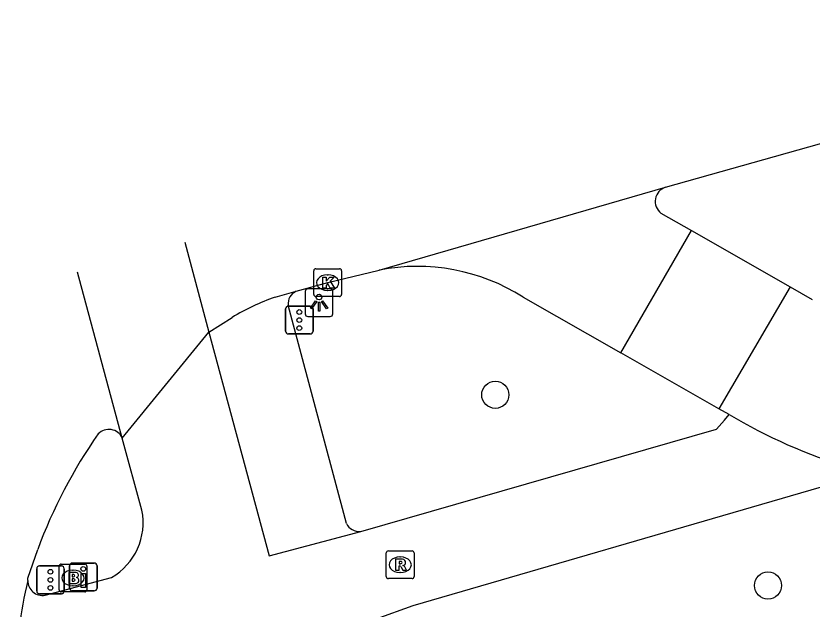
# Model space of a CAD drawing. Extents: x 159689 to 160786, y 387323 to 388339.
# Drawn here: x 159692.84 to 159721.53, y 388164.81 to 388186.16 of the extents above; entities that cross this region are included whole.
import ezdxf

# ---------------------------------------------------------------- set-up
doc = ezdxf.new("R2010")
doc.units = 0
for name, color, linetype in [('IMGEO_Boom', 7, 'Continuous'), ('IMGEO_Brandkraan', 7, 'Continuous'), ('IMGEO_Drukknoppaal', 7, 'Continuous'), ('IMGEO_Fietspad_gesloten', 7, 'Continuous'), ('IMGEO_Kolk', 7, 'Continuous'), ('IMGEO_Lichtpunt', 7, 'Continuous'), ('IMGEO_Rijbaan_lokaal_open', 7, 'Continuous'), ('IMGEO_Rijbaan_regionaal_gesloten', 7, 'Continuous'), ('IMGEO_Rioolput', 7, 'Continuous'), ('IMGEO_Verkeersregelinstallatiepaal', 7, 'Continuous'), ('IMGEO_Voetpad_open', 7, 'Continuous')]:
    doc.layers.add(name, color=color, linetype=linetype)

msp = doc.modelspace()

# ---------------------------------------------------------------- linework, layer by layer
at = {"layer": 'IMGEO_Boom'}
for centre in [(159710.113, 388172.524), (159719.938, 388165.66)]:
    msp.add_circle(centre, 0.489, dxfattribs=at)
at = {"layer": 'IMGEO_Brandkraan'}
for p, q in [((159694.397, 388165.505), (159694.397, 388166.357)), ((159694.472, 388166.431), (159695.324, 388166.431)), ((159694.885, 388166.211), (159694.91, 388166.211)), ((159695.398, 388166.357), (159695.398, 388165.505)), ((159694.908, 388165.651), (159694.883, 388165.651)), ((159695.324, 388165.431), (159694.472, 388165.431))]:
    msp.add_line(p, q, dxfattribs=at)
for points in [[(159694.397, 388165.505), (159694.397, 388166.357)], [(159694.472, 388166.431), (159695.324, 388166.431)], [(159695.398, 388166.357), (159695.398, 388165.505)], [(159694.745, 388166.131), (159694.745, 388165.731), (159694.958, 388165.731)], [(159694.976, 388166.131), (159694.745, 388166.131)], [(159694.924, 388166.05), (159694.87, 388166.05), (159694.87, 388165.974)], [(159694.87, 388165.974), (159694.923, 388165.974)], [(159694.932, 388165.898), (159694.87, 388165.898), (159694.87, 388165.817)], [(159694.87, 388165.817), (159694.932, 388165.817)], [(159695.324, 388165.431), (159694.472, 388165.431)]]:
    msp.add_lwpolyline(points, dxfattribs=at)
for centre, radius, start, end in [((159694.474, 388166.355), 0.0765, 91.552, 178.448), ((159694.474, 388166.355), 0.0765, 91.552, 178.448), ((159695.322, 388166.355), 0.0765, 1.552, 88.448), ((159695.322, 388166.355), 0.0765, 1.552, 88.448), ((159694.925, 388166.012), 0.0379, 267.8285, 90.9355), ((159694.933, 388165.857), 0.0404, 269.8759, 90.5077), ((159694.98, 388165.986), 0.145, 59.4692, 91.5367), ((159695.005, 388166.033), 0.0922, 285.5137, 58.1501), ((159695.01, 388165.841), 0.105, 301.3115, 78.989), ((159694.964, 388165.982), 0.251, 268.6676, 293.5347), ((159694.474, 388165.507), 0.0765, 181.552, 268.448), ((159694.474, 388165.507), 0.0765, 181.552, 268.448), ((159695.322, 388165.507), 0.0765, 271.552, 358.448), ((159695.322, 388165.507), 0.0765, 271.552, 358.448)]:
    msp.add_arc(centre, radius, start, end, dxfattribs=at)
for centre, major_axis, ratio, start_param, end_param in [((159694.884, 388165.931), (-0.387, 0.002), 0.722429, 4.712389, 7.853982), ((159694.909, 388165.931), (-0.39, 0.002), 0.717154, 1.570796, 4.712389)]:
    msp.add_ellipse(centre, major_axis=major_axis, ratio=ratio, start_param=start_param, end_param=end_param, dxfattribs=at)
at = {"layer": 'IMGEO_Drukknoppaal'}
for p, q in [((159694.874, 388166.468), (159695.664, 388166.468)), ((159695.664, 388166.468), (159694.874, 388166.468)), ((159694.774, 388165.568), (159694.774, 388166.368)), ((159694.774, 388166.368), (159694.774, 388165.568)), ((159695.764, 388166.368), (159695.764, 388165.568)), ((159695.764, 388165.568), (159695.764, 388166.368)), ((159695.664, 388165.468), (159694.874, 388165.468)), ((159694.874, 388165.468), (159695.664, 388165.468))]:
    msp.add_line(p, q, dxfattribs=at)
msp.add_lwpolyline([(159695.344, 388166.093), (159695.344, 388165.593), (159695.194, 388165.593), (159695.194, 388166.093), (159695.344, 388166.093)], dxfattribs=at)
msp.add_circle((159695.269, 388166.258), 0.085, dxfattribs=at)
for centre, start, end in [((159694.874, 388166.368), 90, 180), ((159694.874, 388166.368), 90, 180), ((159695.664, 388166.368), 0, 90), ((159695.664, 388166.368), 360, 90), ((159694.874, 388165.568), 180, 270), ((159694.874, 388165.568), 180, 270), ((159695.664, 388165.568), 270, 0), ((159695.664, 388165.568), 270, 0)]:
    msp.add_arc(centre, 0.1, start, end, dxfattribs=at)
at = {"layer": 'IMGEO_Fietspad_gesloten'}
for points in [[(159696.673, 388170.966), (159699.793, 388174.782)], [(159699.793, 388174.782), (159701.968, 388166.728), (159705.264, 388167.602)], [(159705.264, 388167.602), (159718.082, 388171.29), (159718.365, 388171.613), (159718.537, 388171.809)], [(159697.382, 388168.369), (159696.673, 388170.966)], [(159723.633, 388169.719), (159721.106, 388168.977), (159707.145, 388164.927), (159705.804, 388164.452)], [(159693.892, 388165.311), (159696.292, 388165.946)]]:
    msp.add_lwpolyline(points, dxfattribs=at)
for centre, radius, start, end in [((159695.136, 388167.923), 2.29, 300.3156, 11.2427), ((159693.795, 388165.829), 0.526, 179.4086, 280.5654)]:
    msp.add_arc(centre, radius, start, end, dxfattribs=at)
at = {"layer": 'IMGEO_Kolk'}
for p, q in [((159703.574, 388176.135), (159703.574, 388176.987)), ((159703.649, 388177.061), (159704.501, 388177.061)), ((159704.062, 388176.841), (159704.087, 388176.841)), ((159704.575, 388176.987), (159704.575, 388176.135)), ((159704.085, 388176.281), (159704.06, 388176.281)), ((159704.501, 388176.061), (159703.649, 388176.061))]:
    msp.add_line(p, q, dxfattribs=at)
for points in [[(159703.574, 388176.135), (159703.574, 388176.987)], [(159703.649, 388177.061), (159704.501, 388177.061)], [(159704.575, 388176.987), (159704.575, 388176.135)], [(159703.895, 388176.761), (159704.018, 388176.761), (159704.018, 388176.61), (159704.148, 388176.761), (159704.312, 388176.761), (159704.166, 388176.61), (159704.319, 388176.361), (159704.167, 388176.361), (159704.082, 388176.525), (159704.018, 388176.458), (159704.018, 388176.361), (159703.895, 388176.361), (159703.895, 388176.761)], [(159704.501, 388176.061), (159703.649, 388176.061)]]:
    msp.add_lwpolyline(points, dxfattribs=at)
for centre, start, end in [((159703.651, 388176.985), 91.552, 178.448), ((159703.651, 388176.985), 91.552, 178.448), ((159704.499, 388176.985), 1.552, 88.448), ((159704.499, 388176.985), 1.552, 88.448), ((159703.651, 388176.137), 181.552, 268.448), ((159703.651, 388176.137), 181.552, 268.448), ((159704.499, 388176.137), 271.552, 358.448), ((159704.499, 388176.137), 271.552, 358.448)]:
    msp.add_arc(centre, 0.0765, start, end, dxfattribs=at)
for centre, major_axis, ratio, start_param, end_param in [((159704.061, 388176.561), (-0.387, 0.002), 0.722429, 4.712389, 7.853982), ((159704.086, 388176.561), (-0.39, 0.002), 0.717154, 1.570796, 4.712389)]:
    msp.add_ellipse(centre, major_axis=major_axis, ratio=ratio, start_param=start_param, end_param=end_param, dxfattribs=at)
at = {"layer": 'IMGEO_Lichtpunt'}
for p, q in [((159703.265, 388176.243), (159703.265, 388175.436)), ((159703.265, 388176.243), (159703.265, 388175.436)), ((159704.167, 388176.338), (159703.359, 388176.338)), ((159704.167, 388176.338), (159703.359, 388176.338)), ((159704.261, 388175.436), (159704.261, 388176.243)), ((159704.261, 388175.436), (159704.261, 388176.243)), ((159703.359, 388175.342), (159704.167, 388175.342)), ((159703.359, 388175.342), (159704.167, 388175.342))]:
    msp.add_line(p, q, dxfattribs=at)
for points in [[(159703.639, 388175.907), (159703.678, 388175.879), (159703.49, 388175.617), (159703.452, 388175.644), (159703.639, 388175.907)], [(159703.741, 388175.859), (159703.788, 388175.859), (159703.788, 388175.537), (159703.741, 388175.537), (159703.741, 388175.859)], [(159703.851, 388175.879), (159703.889, 388175.906), (159704.076, 388175.644), (159704.037, 388175.616), (159703.851, 388175.879)]]:
    msp.add_lwpolyline(points, dxfattribs=at)
msp.add_circle((159703.764, 388176.041), 0.0994, dxfattribs=at)
for centre, start, end in [((159703.359, 388176.243), 90, 180), ((159703.359, 388176.243), 90, 180), ((159704.167, 388176.243), 0, 90), ((159704.167, 388176.243), 0, 90), ((159703.359, 388175.436), 180, 270), ((159703.359, 388175.436), 180, 270), ((159704.167, 388175.436), 270, 0), ((159704.167, 388175.436), 270, 360)]:
    msp.add_arc(centre, 0.0946, start, end, dxfattribs=at)
at = {"layer": 'IMGEO_Rijbaan_lokaal_open'}
for points in [[(159716.082, 388179.064), (159717.182, 388178.435)], [(159714.632, 388174.036), (159717.182, 388178.435)], [(159717.182, 388178.435), (159720.732, 388176.405)], [(159720.732, 388176.405), (159718.169, 388172.019)], [(159720.732, 388176.405), (159721.526, 388175.951)], [(159711.114, 388176.042), (159714.632, 388174.036)], [(159718.169, 388172.019), (159714.632, 388174.036)], [(159718.537, 388171.809), (159718.169, 388172.019)], [(159718.537, 388171.809), (159719.04, 388171.522)]]:
    msp.add_lwpolyline(points, dxfattribs=at)
for centre, radius, start, end in [((159716.407, 388179.485), 0.532, 107.479, 232.3784), ((159707.308, 388170.029), 7.116, 57.6692, 101.1849), ((159728.298, 388188.153), 19.034, 240.8968, 255.2634)]:
    msp.add_arc(centre, radius, start, end, dxfattribs=at)
at = {"layer": 'IMGEO_Rijbaan_regionaal_gesloten'}
for points in [[(159716.247, 388179.993), (159919.6, 388237.172)], [(159705.928, 388177.01), (159716.247, 388179.993)], [(159698.928, 388178.017), (159699.793, 388174.782)], [(159696.673, 388170.966), (159695.066, 388176.939)], [(159702.945, 388176.248), (159704.075, 388176.561), (159705.928, 388177.01)], [(159702.179, 388176.035), (159702.945, 388176.248)], [(159699.793, 388174.782), (159700.631, 388175.311)], [(159693.269, 388165.834), (159693.278, 388165.922), (159693.629, 388166.952)]]:
    msp.add_lwpolyline(points, dxfattribs=at)
for centre, radius, start, end in [((159704.923, 388168.152), 8.347, 109.1897, 120.9413), ((159710.463, 388160.793), 17.925, 144.8404, 159.9027), ((159696.19, 388170.748), 0.53, 24.2937, 136.1592), ((159708.554, 388162.193), 15.712, 166.5996, 179.1379)]:
    msp.add_arc(centre, radius, start, end, dxfattribs=at)
at = {"layer": 'IMGEO_Rioolput'}
for p, q in [((159706.187, 388165.98), (159706.187, 388166.832)), ((159706.262, 388166.906), (159707.114, 388166.906)), ((159707.188, 388166.832), (159707.188, 388165.98)), ((159706.675, 388166.686), (159706.7, 388166.686)), ((159707.114, 388165.906), (159706.262, 388165.906)), ((159706.698, 388166.126), (159706.673, 388166.126))]:
    msp.add_line(p, q, dxfattribs=at)
for points in [[(159706.187, 388165.98), (159706.187, 388166.832)], [(159706.262, 388166.906), (159707.114, 388166.906)], [(159707.188, 388166.832), (159707.188, 388165.98)], [(159706.776, 388166.604), (159706.524, 388166.606), (159706.524, 388166.206)], [(159706.702, 388166.525), (159706.648, 388166.525), (159706.648, 388166.444)], [(159706.524, 388166.206), (159706.648, 388166.206), (159706.648, 388166.368), (159706.659, 388166.368)], [(159706.648, 388166.444), (159706.7, 388166.444)], [(159706.706, 388166.339), (159706.777, 388166.206), (159706.917, 388166.206), (159706.852, 388166.332)], [(159707.114, 388165.906), (159706.262, 388165.906)]]:
    msp.add_lwpolyline(points, dxfattribs=at)
for centre, radius, start, end in [((159706.264, 388166.83), 0.0765, 91.552, 178.448), ((159706.264, 388166.83), 0.0765, 91.552, 178.448), ((159707.112, 388166.83), 0.0765, 1.552, 88.448), ((159707.112, 388166.83), 0.0765, 1.552, 88.448), ((159706.708, 388166.429), 0.0964, 77.0061, 93.1865), ((159706.722, 388166.486), 0.0378, 276.6634, 79.6772), ((159706.775, 388166.494), 0.109, 350.3612, 89.416), ((159706.773, 388166.494), 0.112, 277.5842, 350.9817), ((159706.658, 388166.315), 0.0533, 26.0293, 88.6989), ((159706.684, 388166.633), 0.19, 274.7715, 282.9687), ((159706.757, 388166.279), 0.108, 29.5134, 73.7905), ((159706.264, 388165.982), 0.0765, 181.552, 268.448), ((159706.264, 388165.982), 0.0765, 181.552, 268.448), ((159707.112, 388165.982), 0.0765, 271.552, 358.448), ((159707.112, 388165.982), 0.0765, 271.552, 358.448)]:
    msp.add_arc(centre, radius, start, end, dxfattribs=at)
for centre, major_axis, ratio, start_param, end_param in [((159706.674, 388166.406), (-0.387, 0.002), 0.722429, 4.712389, 7.853982), ((159706.699, 388166.406), (-0.39, 0.002), 0.717154, 1.570796, 4.712389)]:
    msp.add_ellipse(centre, major_axis=major_axis, ratio=ratio, start_param=start_param, end_param=end_param, dxfattribs=at)
at = {"layer": 'IMGEO_Verkeersregelinstallatiepaal'}
for p, q in [((159702.658, 388175.713), (159703.448, 388175.713)), ((159703.448, 388175.713), (159702.658, 388175.713)), ((159702.558, 388174.813), (159702.558, 388175.613)), ((159702.558, 388175.613), (159702.558, 388174.813)), ((159703.548, 388175.613), (159703.548, 388174.813)), ((159703.548, 388174.813), (159703.548, 388175.613)), ((159703.448, 388174.713), (159702.658, 388174.713)), ((159702.658, 388174.713), (159703.448, 388174.713)), ((159693.591, 388165.463), (159693.591, 388166.263)), ((159693.591, 388166.263), (159693.591, 388165.463)), ((159693.691, 388166.363), (159694.481, 388166.363)), ((159694.481, 388166.363), (159693.691, 388166.363)), ((159694.581, 388166.263), (159694.581, 388165.463)), ((159694.581, 388165.463), (159694.581, 388166.263)), ((159694.481, 388165.363), (159693.691, 388165.363)), ((159693.691, 388165.363), (159694.481, 388165.363))]:
    msp.add_line(p, q, dxfattribs=at)
for centre in [(159703.053, 388175.503), (159703.053, 388175.213), (159703.053, 388174.923), (159694.086, 388166.153), (159694.086, 388165.863), (159694.086, 388165.573)]:
    msp.add_circle(centre, 0.085, dxfattribs=at)
for centre, start, end in [((159702.658, 388175.613), 90, 180), ((159702.658, 388175.613), 90, 180), ((159703.448, 388175.613), 0, 90), ((159703.448, 388175.613), 360, 90), ((159702.658, 388174.813), 180, 270), ((159702.658, 388174.813), 180, 270), ((159703.448, 388174.813), 270, 0), ((159703.448, 388174.813), 270, 0), ((159693.691, 388166.263), 90, 180), ((159693.691, 388166.263), 90, 180), ((159694.481, 388166.263), 0, 90), ((159694.481, 388166.263), 360, 90), ((159693.691, 388165.463), 180, 270), ((159693.691, 388165.463), 180, 270), ((159694.481, 388165.463), 270, 0), ((159694.481, 388165.463), 270, 0)]:
    msp.add_arc(centre, 0.1, start, end, dxfattribs=at)
at = {"layer": 'IMGEO_Voetpad_open'}
msp.add_lwpolyline([(159704.747, 388167.892), (159702.649, 388175.745)], dxfattribs=at)
for centre, radius, start, end in [((159703.141, 388175.794), 0.495, 113.3839, 185.6651), ((159705.226, 388168.141), 0.54, 207.4273, 273.9941)]:
    msp.add_arc(centre, radius, start, end, dxfattribs=at)

doc.saveas('drawing.dxf')
